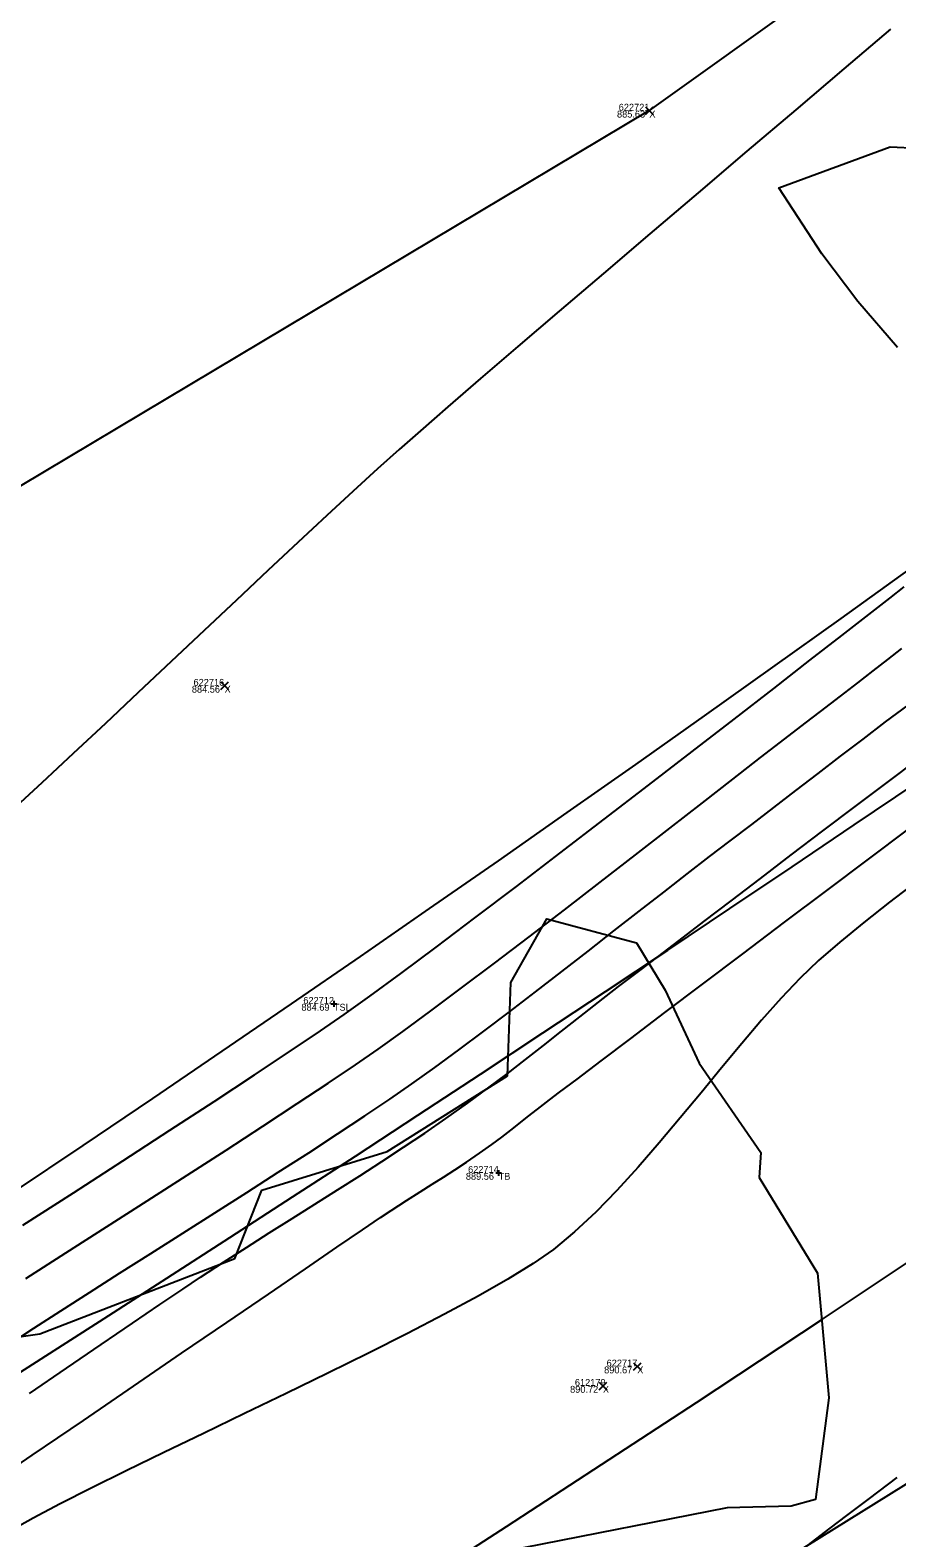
# Model space of a CAD drawing. Extents: x 1957117 to 1971063, y 701601 to 715861.
# Drawn here: x 1967113.4 to 1967157.5, y 709801.2 to 709877.9 of the extents above; entities that cross this region are included whole.
import ezdxf

# ---------------------------------------------------------------- set-up
doc = ezdxf.new("R2010")
doc.units = 0
for name, color, linetype in [('AP_X_Lights', 7, 'Continuous'), ('DT_X_Contour_Major', 7, 'Continuous'), ('DT_X_Contour_Minor', 7, 'Continuous'), ('DT_X_TIN_Hull', 7, 'Continuous'), ('GE_X_CL_20', 7, 'Continuous'), ('PV_P_Drive', 7, 'Continuous'), ('PV_P_Shoulder', 7, 'Continuous'), ('RS_Raster1', 7, 'Continuous'), ('RW_X_Esmt_RR', 7, 'Continuous'), ('RW_X_Fee_RW', 7, 'Continuous'), ('SC_Scratch1', 7, 'Continuous'), ('SC_Shading5', 7, 'Continuous'), ('VG_X_Tree_Line_Rt', 7, 'Continuous')]:
    doc.layers.add(name, color=color, linetype=linetype)

msp = doc.modelspace()

# ---------------------------------------------------------------- linework, layer by layer
at = {"layer": 'AP_X_Lights'}
for p, q in [((1967144.739, 709873.649), (1967145.127, 709874.039)), ((1967144.739, 709874.039), (1967145.127, 709873.649)), ((1967123.117, 709844.381), (1967123.505, 709844.771)), ((1967123.117, 709844.771), (1967123.505, 709844.381)), ((1967144.122, 709809.741), (1967144.51, 709810.131)), ((1967144.122, 709810.131), (1967144.51, 709809.741)), ((1967142.377, 709808.755), (1967142.765, 709809.145)), ((1967142.377, 709809.145), (1967142.765, 709808.755))]:
    msp.add_line(p, q, dxfattribs=at)
at = {"layer": 'DT_X_Contour_Major'}
for points in [[(1967157.211, 709877.984), (1967154.839, 709875.972), (1967152.389, 709873.893), (1967149.901, 709871.779), (1967147.413, 709869.664), (1967144.964, 709867.58), (1967142.594, 709865.56), (1967140.341, 709863.636), (1967138.244, 709861.841), (1967136.342, 709860.207), (1967134.675, 709858.768), (1967133.279, 709857.556), (1967132.196, 709856.603), (1967131.099, 709855.618), (1967129.864, 709854.489), (1967128.509, 709853.237), (1967127.054, 709851.882), (1967125.516, 709850.442), (1967123.915, 709848.937), (1967122.269, 709847.387), (1967120.596, 709845.811), (1967118.915, 709844.228), (1967117.245, 709842.659), (1967115.604, 709841.123), (1967114.011, 709839.638), (1967112.484, 709838.226)], [(1967157.211, 709877.984), (1967154.839, 709875.972), (1967152.389, 709873.893), (1967149.901, 709871.779), (1967147.413, 709869.664), (1967144.964, 709867.58), (1967142.594, 709865.56), (1967140.341, 709863.636), (1967138.244, 709861.841), (1967136.342, 709860.207), (1967134.675, 709858.768), (1967133.279, 709857.556), (1967132.196, 709856.603), (1967131.099, 709855.618), (1967129.864, 709854.489), (1967128.509, 709853.237), (1967127.054, 709851.882), (1967125.516, 709850.442), (1967123.915, 709848.937), (1967122.269, 709847.387), (1967120.596, 709845.811), (1967118.915, 709844.228), (1967117.245, 709842.659), (1967115.604, 709841.123), (1967114.011, 709839.638), (1967112.484, 709838.226)], [(1967113.051, 709817.126), (1967115.622, 709818.781), (1967118.13, 709820.4), (1967120.53, 709821.956), (1967122.779, 709823.423), (1967124.834, 709824.772), (1967126.652, 709825.978), (1967128.19, 709827.013), (1967129.403, 709827.85), (1967130.709, 709828.786), (1967132.283, 709829.941), (1967134.081, 709831.28), (1967136.058, 709832.768), (1967138.172, 709834.371), (1967140.377, 709836.054), (1967142.632, 709837.782), (1967144.892, 709839.519), (1967147.113, 709841.232), (1967149.252, 709842.886), (1967151.264, 709844.445), (1967153.107, 709845.874), (1967154.736, 709847.14), (1967156.109, 709848.207), (1967157.18, 709849.04), (1967157.906, 709849.604)], [(1967113.051, 709817.126), (1967115.622, 709818.781), (1967118.13, 709820.4), (1967120.53, 709821.956), (1967122.779, 709823.423), (1967124.834, 709824.772), (1967126.652, 709825.978), (1967128.19, 709827.013), (1967129.403, 709827.85), (1967130.709, 709828.786), (1967132.283, 709829.941), (1967134.081, 709831.28), (1967136.058, 709832.768), (1967138.172, 709834.371), (1967140.377, 709836.054), (1967142.632, 709837.782), (1967144.892, 709839.519), (1967147.113, 709841.232), (1967149.252, 709842.886), (1967151.264, 709844.445), (1967153.107, 709845.874), (1967154.736, 709847.14), (1967156.109, 709848.207), (1967157.18, 709849.04), (1967157.906, 709849.604)], [(1967158.513, 709834.603), (1967157.151, 709833.564), (1967155.844, 709832.534), (1967154.63, 709831.537), (1967153.548, 709830.594), (1967152.608, 709829.692), (1967151.641, 709828.673), (1967150.651, 709827.559), (1967149.64, 709826.372), (1967148.611, 709825.132), (1967147.566, 709823.862), (1967146.509, 709822.582), (1967145.442, 709821.314), (1967144.367, 709820.079), (1967143.287, 709818.898), (1967142.206, 709817.794), (1967141.125, 709816.786), (1967140.047, 709815.897), (1967139.027, 709815.183), (1967137.737, 709814.386), (1967136.216, 709813.518), (1967134.5, 709812.592), (1967132.629, 709811.621), (1967130.638, 709810.617), (1967128.566, 709809.594), (1967126.45, 709808.563), (1967124.327, 709807.538), (1967122.236, 709806.531), (1967120.214, 709805.555), (1967118.298, 709804.623), (1967116.526, 709803.746), (1967114.936, 709802.939), (1967113.564, 709802.213), (1967112.449, 709801.582)], [(1967158.513, 709834.603), (1967157.151, 709833.564), (1967155.844, 709832.534), (1967154.63, 709831.537), (1967153.548, 709830.594), (1967152.608, 709829.692), (1967151.641, 709828.673), (1967150.651, 709827.559), (1967149.64, 709826.372), (1967148.611, 709825.132), (1967147.566, 709823.862), (1967146.509, 709822.582), (1967145.442, 709821.314), (1967144.367, 709820.079), (1967143.287, 709818.898), (1967142.206, 709817.794), (1967141.125, 709816.786), (1967140.047, 709815.897), (1967139.027, 709815.183), (1967137.737, 709814.386), (1967136.216, 709813.518), (1967134.5, 709812.592), (1967132.629, 709811.621), (1967130.638, 709810.617), (1967128.566, 709809.594), (1967126.45, 709808.563), (1967124.327, 709807.538), (1967122.236, 709806.531), (1967120.214, 709805.555), (1967118.298, 709804.623), (1967116.526, 709803.746), (1967114.936, 709802.939), (1967113.564, 709802.213), (1967112.449, 709801.582)], [(1967152.973, 709800.816), (1967153.637, 709801.324), (1967154.144, 709801.708), (1967154.991, 709802.35), (1967156.138, 709803.22), (1967157.543, 709804.284)], [(1967152.973, 709800.816), (1967153.637, 709801.324), (1967154.144, 709801.708), (1967154.991, 709802.35), (1967156.138, 709803.22), (1967157.543, 709804.284)]]:
    msp.add_lwpolyline(points, dxfattribs=at)
at = {"layer": 'DT_X_Contour_Minor'}
for points in [[(1967113.193, 709814.419), (1967115.231, 709815.717), (1967117.303, 709817.039), (1967119.376, 709818.366), (1967121.416, 709819.676), (1967123.391, 709820.951), (1967125.268, 709822.169), (1967127.013, 709823.312), (1967128.592, 709824.358), (1967129.974, 709825.289), (1967131.124, 709826.083), (1967132.381, 709826.982), (1967133.81, 709828.03), (1967135.379, 709829.2), (1967137.056, 709830.466), (1967138.811, 709831.802), (1967140.612, 709833.182), (1967142.426, 709834.58), (1967144.222, 709835.97), (1967145.97, 709837.326), (1967147.636, 709838.621), (1967149.19, 709839.829), (1967150.599, 709840.925), (1967151.833, 709841.882), (1967152.859, 709842.674), (1967153.647, 709843.275), (1967154.663, 709844.049), (1967155.546, 709844.731), (1967156.335, 709845.346), (1967157.069, 709845.918), (1967157.788, 709846.472)], [(1967113.193, 709814.419), (1967115.231, 709815.717), (1967117.303, 709817.039), (1967119.376, 709818.366), (1967121.416, 709819.676), (1967123.391, 709820.951), (1967125.268, 709822.169), (1967127.013, 709823.312), (1967128.592, 709824.358), (1967129.974, 709825.289), (1967131.124, 709826.083), (1967132.381, 709826.982), (1967133.81, 709828.03), (1967135.379, 709829.2), (1967137.056, 709830.466), (1967138.811, 709831.802), (1967140.612, 709833.182), (1967142.426, 709834.58), (1967144.222, 709835.97), (1967145.97, 709837.326), (1967147.636, 709838.621), (1967149.19, 709839.829), (1967150.599, 709840.925), (1967151.833, 709841.882), (1967152.859, 709842.674), (1967153.647, 709843.275), (1967154.663, 709844.049), (1967155.546, 709844.731), (1967156.335, 709845.346), (1967157.069, 709845.918), (1967157.788, 709846.472)], [(1967112.371, 709811.079), (1967113.611, 709811.893), (1967114.971, 709812.772), (1967116.429, 709813.706), (1967117.964, 709814.683), (1967119.554, 709815.692), (1967121.179, 709816.721), (1967122.816, 709817.759), (1967124.445, 709818.795), (1967126.045, 709819.817), (1967127.593, 709820.813), (1967129.068, 709821.773), (1967130.45, 709822.684), (1967131.716, 709823.536), (1967132.846, 709824.317), (1967134.015, 709825.151), (1967135.241, 709826.049), (1967136.513, 709826.999), (1967137.818, 709827.988), (1967139.144, 709829.005), (1967140.48, 709830.037), (1967141.812, 709831.073), (1967143.128, 709832.1), (1967144.417, 709833.106), (1967145.665, 709834.08), (1967146.862, 709835.009), (1967147.994, 709835.881), (1967149.049, 709836.685), (1967150.153, 709837.523), (1967151.268, 709838.377), (1967152.393, 709839.242), (1967153.526, 709840.114), (1967154.666, 709840.99), (1967155.811, 709841.865), (1967156.958, 709842.736), (1967158.107, 709843.598)], [(1967112.371, 709811.079), (1967113.611, 709811.893), (1967114.971, 709812.772), (1967116.429, 709813.706), (1967117.964, 709814.683), (1967119.554, 709815.692), (1967121.179, 709816.721), (1967122.816, 709817.759), (1967124.445, 709818.795), (1967126.045, 709819.817), (1967127.593, 709820.813), (1967129.068, 709821.773), (1967130.45, 709822.684), (1967131.716, 709823.536), (1967132.846, 709824.317), (1967134.015, 709825.151), (1967135.241, 709826.049), (1967136.513, 709826.999), (1967137.818, 709827.988), (1967139.144, 709829.005), (1967140.48, 709830.037), (1967141.812, 709831.073), (1967143.128, 709832.1), (1967144.417, 709833.106), (1967145.665, 709834.08), (1967146.862, 709835.009), (1967147.994, 709835.881), (1967149.049, 709836.685), (1967150.153, 709837.523), (1967151.268, 709838.377), (1967152.393, 709839.242), (1967153.526, 709840.114), (1967154.666, 709840.99), (1967155.811, 709841.865), (1967156.958, 709842.736), (1967158.107, 709843.598)], [(1967113.376, 709808.562), (1967115.267, 709809.855), (1967117.026, 709811.055), (1967118.619, 709812.141), (1967120.015, 709813.089), (1967121.179, 709813.875), (1967122.079, 709814.476), (1967123.249, 709815.243), (1967124.421, 709815.997), (1967125.59, 709816.74), (1967126.756, 709817.474), (1967127.914, 709818.202), (1967129.063, 709818.925), (1967130.199, 709819.646), (1967131.321, 709820.367), (1967132.424, 709821.09), (1967133.508, 709821.817), (1967134.568, 709822.551), (1967135.677, 709823.342), (1967136.711, 709824.101), (1967137.689, 709824.836), (1967138.627, 709825.558), (1967139.544, 709826.273), (1967140.459, 709826.993), (1967141.389, 709827.726), (1967142.352, 709828.482), (1967143.367, 709829.268), (1967144.452, 709830.095), (1967145.359, 709830.783), (1967146.454, 709831.619), (1967147.709, 709832.578), (1967149.096, 709833.638), (1967150.587, 709834.777), (1967152.154, 709835.971), (1967153.769, 709837.197), (1967155.404, 709838.434), (1967157.032, 709839.656), (1967158.624, 709840.843)], [(1967113.376, 709808.562), (1967115.267, 709809.855), (1967117.026, 709811.055), (1967118.619, 709812.141), (1967120.015, 709813.089), (1967121.179, 709813.875), (1967122.079, 709814.476), (1967123.249, 709815.243), (1967124.421, 709815.997), (1967125.59, 709816.74), (1967126.756, 709817.474), (1967127.914, 709818.202), (1967129.063, 709818.925), (1967130.199, 709819.646), (1967131.321, 709820.367), (1967132.424, 709821.09), (1967133.508, 709821.817), (1967134.568, 709822.551), (1967135.677, 709823.342), (1967136.711, 709824.101), (1967137.689, 709824.836), (1967138.627, 709825.558), (1967139.544, 709826.273), (1967140.459, 709826.993), (1967141.389, 709827.726), (1967142.352, 709828.482), (1967143.367, 709829.268), (1967144.452, 709830.095), (1967145.359, 709830.783), (1967146.454, 709831.619), (1967147.709, 709832.578), (1967149.096, 709833.638), (1967150.587, 709834.777), (1967152.154, 709835.971), (1967153.769, 709837.197), (1967155.404, 709838.434), (1967157.032, 709839.656), (1967158.624, 709840.843)], [(1967110.885, 709803.625), (1967113.514, 709805.416), (1967116.127, 709807.196), (1967118.678, 709808.936), (1967121.127, 709810.607), (1967123.43, 709812.179), (1967125.544, 709813.622), (1967127.426, 709814.907), (1967129.034, 709816.004), (1967130.326, 709816.884), (1967131.257, 709817.517), (1967131.786, 709817.872), (1967132.575, 709818.387), (1967133.263, 709818.824), (1967133.88, 709819.21), (1967134.459, 709819.572), (1967135.033, 709819.936), (1967135.632, 709820.332), (1967136.29, 709820.784), (1967136.916, 709821.232), (1967137.43, 709821.614), (1967137.876, 709821.958), (1967138.297, 709822.291), (1967138.737, 709822.641), (1967139.242, 709823.036), (1967139.854, 709823.505), (1967140.361, 709823.889), (1967141.252, 709824.564), (1967142.477, 709825.493), (1967143.984, 709826.634), (1967145.722, 709827.949), (1967147.639, 709829.399), (1967149.686, 709830.944), (1967151.81, 709832.545), (1967153.961, 709834.163), (1967156.087, 709835.758), (1967158.137, 709837.292)], [(1967110.885, 709803.625), (1967113.514, 709805.416), (1967116.127, 709807.196), (1967118.678, 709808.936), (1967121.127, 709810.607), (1967123.43, 709812.179), (1967125.544, 709813.622), (1967127.426, 709814.907), (1967129.034, 709816.004), (1967130.326, 709816.884), (1967131.257, 709817.517), (1967131.786, 709817.872), (1967132.575, 709818.387), (1967133.263, 709818.824), (1967133.88, 709819.21), (1967134.459, 709819.572), (1967135.033, 709819.936), (1967135.632, 709820.332), (1967136.29, 709820.784), (1967136.916, 709821.232), (1967137.43, 709821.614), (1967137.876, 709821.958), (1967138.297, 709822.291), (1967138.737, 709822.641), (1967139.242, 709823.036), (1967139.854, 709823.505), (1967140.361, 709823.889), (1967141.252, 709824.564), (1967142.477, 709825.493), (1967143.984, 709826.634), (1967145.722, 709827.949), (1967147.639, 709829.399), (1967149.686, 709830.944), (1967151.81, 709832.545), (1967153.961, 709834.163), (1967156.087, 709835.758), (1967158.137, 709837.292)]]:
    msp.add_lwpolyline(points, dxfattribs=at)
at = {"layer": 'DT_X_TIN_Hull'}
msp.add_lwpolyline([(1967688.906, 710284.998), (1967647.617, 710253.044), (1967607.919, 710223.099), (1967570.228, 710194.293), (1967527.893, 710161.827), (1967491.876, 710134.206), (1967449.066, 710102.054), (1967412.857, 710070.357), (1967370.75, 710042.333), (1967334.387, 710011.02), (1967312.624, 709980.756), (1967272.639, 709951.676), (1967223.723, 709930.372), (1967144.933, 709873.844), (1967071.604, 709830.09)], dxfattribs=at)
at = {"layer": 'GE_X_CL_20'}
msp.add_arc((1966097.625, 711403.626), 1909.859, 292.487031, 307.269944, dxfattribs=at)
at = {"layer": 'PV_P_Drive'}
for p, q in [((1967128.874, 709828.538), (1967128.874, 709828.246)), ((1967128.728, 709828.392), (1967129.02, 709828.392)), ((1967128.874, 709828.392), (1967128.874, 709828.392)), ((1967137.115, 709819.788), (1967137.407, 709819.788)), ((1967137.261, 709819.934), (1967137.261, 709819.642)), ((1967137.261, 709819.788), (1967137.261, 709819.788))]:
    msp.add_line(p, q, dxfattribs=at)
at = {"layer": 'RW_X_Esmt_RR'}
for centre, radius, start, end in [((1966217.488, 711154.824), 1608.144, 291.792397, 311.285621), ((1966097.625, 711403.626), 1889.859, 292.487031, 307.269944), ((1966097.625, 711403.626), 1939.859, 292.487031, 307.269944)]:
    msp.add_arc(centre, radius, start, end, dxfattribs=at)
at = {"layer": 'RW_X_Fee_RW'}
msp.add_lwpolyline([(1963881.046, 707276.431), (1964172.578, 707701.964), (1964668.324, 708419.582), (1964735.207, 708501.875), (1964966.496, 708718.802), (1965107.468, 708816.338), (1965585.552, 709094.216), (1966091.861, 709326.705), (1966247.281, 709386.816), (1966633.174, 709551.737), (1966943.202, 709670.565), (1967172.032, 709812.662), (1967935.697, 710373.174), (1968346.714, 710683.963), (1968484.345, 710796.182), (1968743.632, 711067.038), (1968903.937, 711275.819), (1969041.222, 711501.316), (1969638.166, 712572.015), (1970019.077, 713196.718)], dxfattribs=at)
at = {"layer": 'SC_Shading5'}
for points in [[(1963589.678, 706586.994), (1963626.625, 706689.548), (1963651.76, 706746.832), (1963668.09, 706778.596), (1963682.768, 706805.402), (1963734.424, 706911.594), (1963826.849, 707116.717), (1963877.258, 707215.645), (1963964.981, 707354.472), (1964070.526, 707509.355), (1964132.574, 707601.994), (1964163.9, 707642.169), (1964191.2, 707685.167), (1964278.98, 707807.131), (1964326.11, 707874.364), (1964396.427, 707968.962), (1964508.519, 708133.679), (1964655.588, 708336.552), (1964745.319, 708429.172), (1964840.327, 708522.317), (1964988.178, 708660.245), (1965089.796, 708739.041), (1965251.743, 708835.216), (1965415.807, 708922.048), (1965866.2, 709149.38), (1966173.543, 709294.131), (1966283.627, 709338.196), (1966534.003, 709419.214), (1966689.084, 709471.266), (1967008.468, 709641.817), (1967166.677, 709750.124), (1967422.113, 709931.083), (1967818.707, 710198.831), (1968187.021, 710459.852), (1968360.589, 710592.493), (1968496.543, 710707.847), (1968606.427, 710809.378), (1968733.391, 710937.091), (1968807.28, 711025.4), (1968843.008, 711077.094), (1968863.233, 711106.099), (1968909.747, 711171.311), (1968974.133, 711279.559), (1969130.932, 711546.915), (1969247.433, 711744.686), (1969402.714, 712016.424), (1969505.287, 712191.789), (1969666.311, 712460.805), (1969771.586, 712639.896), (1969880.058, 712820.917), (1969964.994, 712955.706), (1969990.005, 713000.084), (1970030.065, 713068.479)], [(1963609.915, 706579.703), (1963646.615, 706681.572), (1963671.193, 706737.585), (1963687.092, 706768.511), (1963701.884, 706795.526), (1963753.906, 706902.469), (1963846.249, 707107.41), (1963895.973, 707204.994), (1963982.966, 707342.667), (1964088.35, 707497.312), (1964150.015, 707589.379), (1964181.502, 707629.761), (1964209.024, 707673.109), (1964296.517, 707794.674), (1964343.552, 707861.772), (1964413.958, 707956.489), (1964526.123, 708121.313), (1964672.104, 708322.686), (1964760.576, 708414.006), (1964855.195, 708506.77), (1965002.134, 708643.847), (1965101.925, 708721.226), (1965262.272, 708816.451), (1965425.685, 708902.939), (1965875.63, 709130.044), (1966182.13, 709274.398), (1966290.944, 709317.954), (1966540.737, 709398.785), (1966697.632, 709451.445), (1967019.644, 709623.399), (1967178.971, 709732.471), (1967434.35, 709913.39), (1967830.945, 710181.14), (1968199.774, 710442.525), (1968374.086, 710575.735), (1968510.806, 710691.739), (1968621.36, 710793.889), (1968749.296, 710922.58), (1968824.413, 711012.355), (1968860.678, 711064.827), (1968880.812, 711093.701), (1968927.778, 711159.547), (1968992.655, 711268.62), (1969149.476, 711536.015), (1969266.039, 711733.891), (1969421.336, 712005.657), (1969523.8, 712180.835), (1969684.812, 712449.831), (1969790.084, 712628.917), (1969898.385, 712809.653), (1969983.474, 712944.685), (1970008.657, 712989.367), (1970048.626, 713057.607)]]:
    msp.add_spline(points, degree=3, dxfattribs=at)
at = {"layer": 'VG_X_Tree_Line_Rt'}
for points in [[(1967157.56, 709861.787), (1967155.544, 709864.127), (1967153.721, 709866.558), (1967151.523, 709869.909), (1967157.194, 709871.996), (1967161.413, 709871.799)], [(1967111.85, 709811.316), (1967113.902, 709811.591), (1967123.833, 709815.43), (1967125.215, 709818.909), (1967131.589, 709820.88), (1967131.589, 709820.88), (1967137.711, 709824.723), (1967137.881, 709829.473), (1967139.722, 709832.711), (1967144.276, 709831.493), (1967145.739, 709829.086), (1967147.463, 709825.374), (1967150.604, 709820.821), (1967150.529, 709819.55), (1967153.486, 709814.694), (1967154.067, 709808.337), (1967153.384, 709803.173), (1967152.155, 709802.825), (1967148.9, 709802.742), (1967138.532, 709800.703)]]:
    msp.add_lwpolyline(points, dxfattribs=at)

# ---------------------------------------------------------------- texts
at = {"layer": 'PV_P_Shoulder'}
for s, p in [('885.63', (1967143.288, 709873.494)), ('884.56', (1967121.647, 709844.226)), ('884.69', (1967127.223, 709828.042)), ('889.56', (1967135.594, 709819.438)), ('890.67', (1967142.632, 709809.586)), ('890.72', (1967140.901, 709808.6))]:
    msp.add_text(s, height=0.35, dxfattribs=at).set_placement(p)
at = {"layer": 'RS_Raster1'}
for s, p in [('622721', (1967143.375, 709873.844)), ('622716', (1967121.732, 709844.576)), ('622712', (1967127.32, 709828.392)), ('622714', (1967135.707, 709819.788)), ('622717', (1967142.759, 709809.936)), ('612179', (1967141.144, 709808.95))]:
    msp.add_text(s, height=0.35, dxfattribs=at).set_placement(p)
at = {"layer": 'SC_Scratch1'}
for s, p in [('X', (1967144.933, 709873.494)), ('X', (1967123.311, 709844.226)), ('TSL', (1967128.874, 709828.042)), ('TB', (1967137.261, 709819.438)), ('X', (1967144.316, 709809.586)), ('X', (1967142.571, 709808.6))]:
    msp.add_text(s, height=0.35, dxfattribs=at).set_placement(p)

doc.saveas('drawing.dxf')
